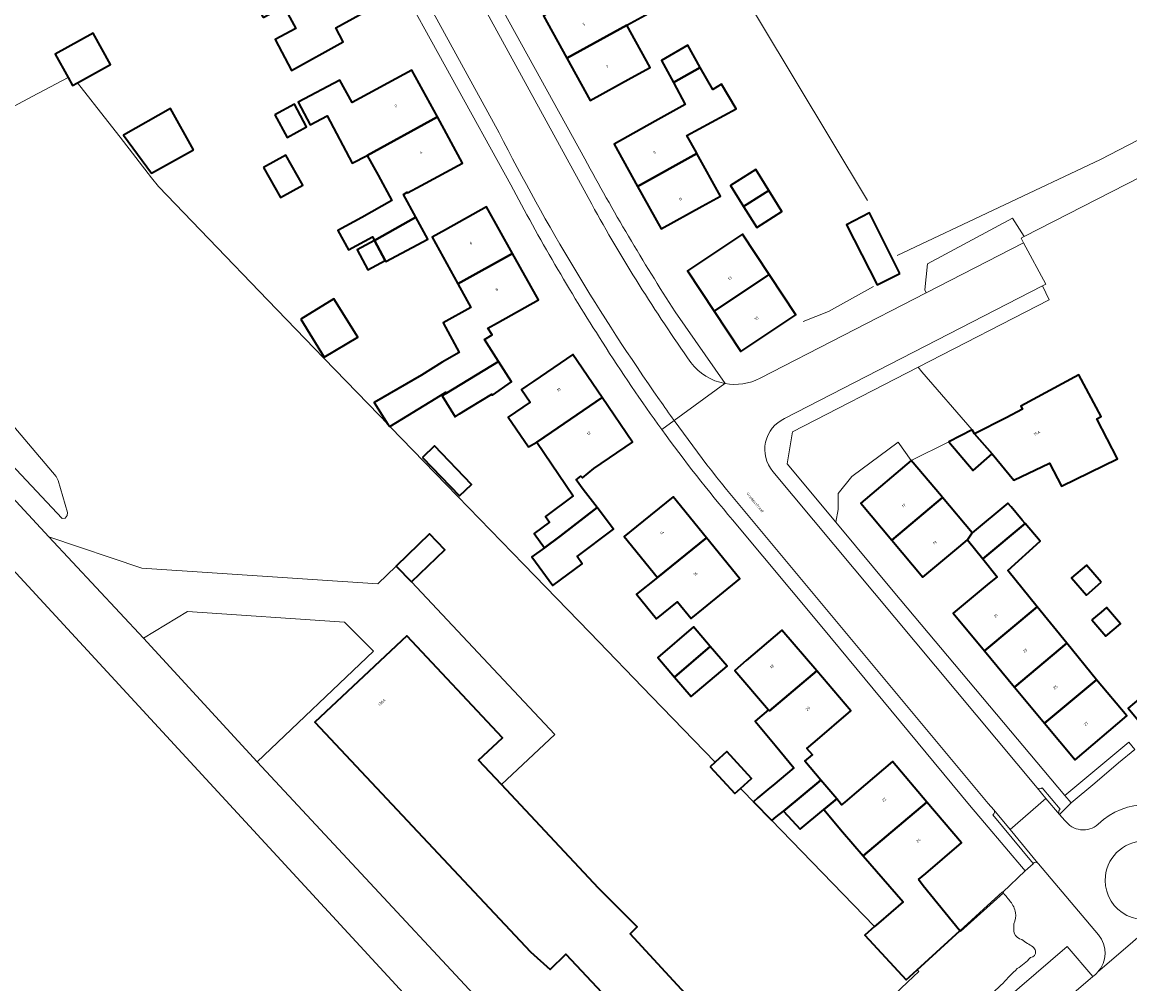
# Model space of a CAD drawing. Header units: metres. Extents: x 197700 to 204338, y 317132 to 325229.
# Tile 343 of 656: x 199454 to 199596, y 320078 to 320201. Entities that reach past the tile are written whole.
import ezdxf
from ezdxf.enums import TextEntityAlignment as Align

# ---------------------------------------------------------------- set-up
doc = ezdxf.new("R2010")
doc.units = ezdxf.units.M
for name, color, linetype, lineweight in [('B-WE-GR-BEPLANTING_CULTUUR_BOSPLANTSOEN-GV', 90, 'Continuous', 18), ('B-WE-GR-BEPLANTING_CULTUUR_HEESTERS-GV', 90, 'Continuous', 18), ('B-WE-IE-TERREINAFSCHEIDING_KUNSTMATIG_HEKWERK-G', 20, 'IE-TERREINAFSCHEIDING-KUNSTMATIG', 18), ('B-WE-IE-TERREINAFSCHEIDING_KUNSTMATIG_MUUR-G', 90, 'IE-TERREINAFSCHEIDING-KUNSTMATIG-DICHT', 18), ('B-WE-IE-TERREINAFSCHEIDING_KUNSTMATIG_MUUR-GV', 90, 'Continuous', 18), ('B-WE-OG-BEBOUWING-GV', 7, 'Continuous', 35), ('B-WE-OG-BEBOUWING-T18', 10, 'Continuous', 18), ('B-WE-OG-TERREIN_CULTUURSCHEIDING-GV', 7, 'Continuous', 18), ('B-WE-OG-TERREIN_ERF-GV', 7, 'Continuous', 18), ('B-WE-OG-TOPOGRAFIE-T18', 10, 'Continuous', 18), ('B-WE-VH-VERHARDING_ASFALT-GV', 252, 'Continuous', 18), ('B-WE-VH-VERHARDING_BETONSTRAATSTEEN-GV', 252, 'Continuous', 18), ('B-WE-VH-VERHARDING_TEGEL-GV', 252, 'Continuous', 18)]:
    doc.layers.add(name, color=color, linetype=linetype, lineweight=lineweight)
doc.styles.add('NLCS-ISO-M200-T18', font='NLCS-ISO.ttf', dxfattribs={"height": 0.36})
doc.linetypes.add('IE-TERREINAFSCHEIDING-KUNSTMATIG', pattern='A,4,[82,NLCS.SHX,S=0.75,R=90,X=0,Y=0],4,-2', length=10)
doc.linetypes.add('IE-TERREINAFSCHEIDING-KUNSTMATIG-DICHT', pattern='A,8,-1,[82,NLCS.SHX,S=0.75,R=90,X=0,Y=0],-1', length=10)

msp = doc.modelspace()

# ---------------------------------------------------------------- linework, layer by layer
at = {"layer": 'B-WE-GR-BEPLANTING_CULTUUR_BOSPLANTSOEN-GV'}
for points in [[(199579.805, 320089.711), (199574.338, 320084.778), (199574.232, 320084.895), (199568.79, 320079.898), (199569, 320079.687)], [(199569, 320079.687), (199567.537, 320078.302), (199551.711, 320063.237), (199522.815, 320036.204), (199511.425, 320048.386), (199508.912, 320051.101), (199508.894, 320051.093), (199503.07, 320048.37), (199500, 320045.522), (199467.16, 320015.06), (199461.243, 320009.839), (199472.301, 320000.058), (199476.197, 319997.345), (199481.527, 319994.733)]]:
    msp.add_lwpolyline(points, dxfattribs=at)
for points in [[(199580.702, 320088.594, 0.0077435), (199579.805, 320089.711)], [(199581.37, 320087.19, 0.1237144), (199580.702, 320088.594)], [(199581.154, 320085.789, 0.1427729), (199581.37, 320087.19)], [(199581.165, 320084.591, -0.0375594), (199581.154, 320085.789)], [(199582.181, 320083.758, -0.2331172), (199581.165, 320084.591)], [(199583.587, 320082.84, -0.0310573), (199582.181, 320083.758)], [(199583.921, 320082.3, 0.0594311), (199583.587, 320082.84)], [(199581.583, 320080.052, 0.0726854), (199583.264, 320081.455)], [(199583.264, 320081.455, 0.4128155), (199583.921, 320082.3)], [(199579.766, 320078.199, -0.0272507), (199581.583, 320080.052)], [(199577.158, 320075.841, 0.0173347), (199579.766, 320078.199)]]:
    msp.add_lwpolyline(points, format="xyb", dxfattribs=at)
at = {"layer": 'B-WE-GR-BEPLANTING_CULTUUR_HEESTERS-GV'}
for points in [[(199582.391, 320172.733), (199582.078, 320173.321), (199582.472, 320173.523), (199580.973, 320175.867), (199570.126, 320170.023), (199569.777, 320166.714), (199569.933, 320166.334)], [(199568.02, 320144.942), (199572.831, 320147.328), (199575.833, 320148.842), (199569.384, 320156.258), (199568.913, 320156.847), (199552.86, 320148.596), (199552.185, 320144.49), (199558.401, 320137.041), (199558.692, 320138.663), (199558.692, 320140.699), (199560.425, 320142.886), (199566.379, 320147.26)]]:
    msp.add_lwpolyline(points, close=True, dxfattribs=at)
at = {"layer": 'B-WE-IE-TERREINAFSCHEIDING_KUNSTMATIG_HEKWERK-G'}
for points in [[(199562.443, 320178.108), (199539.537, 320216.274)], [(199566.214, 320171.097), (199592.198, 320183.358), (199620.755, 320198.131), (199617.375, 320206.327)], [(199563.218, 320167.163), (199557.481, 320163.938), (199554.228, 320162.661)], [(199511.425, 320048.386), (199522.815, 320036.204), (199551.711, 320063.237), (199567.537, 320078.302), (199569, 320079.687)]]:
    msp.add_lwpolyline(points, dxfattribs=at)
at = {"layer": 'B-WE-IE-TERREINAFSCHEIDING_KUNSTMATIG_MUUR-G'}
for points in [[(199574.232, 320084.895), (199578.75, 320088.99), (199579.674, 320089.834), (199579.718, 320089.792)], [(199574.338, 320084.778), (199579.805, 320089.711)], [(199579.805, 320089.711), (199579.718, 320089.792)], [(199574.338, 320084.778), (199574.232, 320084.895)]]:
    msp.add_lwpolyline(points, dxfattribs=at)
at = {"layer": 'B-WE-IE-TERREINAFSCHEIDING_KUNSTMATIG_MUUR-GV'}
msp.add_lwpolyline([(199574.232, 320084.895), (199574.338, 320084.778), (199579.805, 320089.711), (199579.718, 320089.792), (199579.674, 320089.834), (199578.75, 320088.99)], close=True, dxfattribs=at)
at = {"layer": 'B-WE-OG-BEBOUWING-GV'}
for points in [[(199485.231, 320201.49), (199487.877, 320202.907), (199489.39, 320200.081), (199486.744, 320198.664), (199488.863, 320194.708), (199495.456, 320198.397), (199494.519, 320200.168), (199499.703, 320203.023), (199495.725, 320210.171), (199491.592, 320207.871), (199490.946, 320209.033), (199483.431, 320204.851)], [(199526.325, 320204.602), (199521.062, 320201.72), (199524.029, 320196.301), (199531.707, 320200.505), (199534.99, 320202.3), (199532.036, 320207.703), (199530.372, 320206.75), (199528.743, 320205.926)], [(199531.707, 320200.505), (199524.029, 320196.301), (199526.996, 320190.883), (199532.263, 320193.767), (199534.67, 320195.085)], [(199460.298, 320193.832), (199460.876, 320192.794), (199461.493, 320193.138), (199465.719, 320195.493), (199463.487, 320199.498), (199458.644, 320196.799)], [(199541.08, 320195.11), (199539.471, 320197.937), (199536.135, 320196.007), (199537.646, 320193.193)], [(199507.486, 320188.805), (199504.243, 320194.782), (199496.614, 320190.645), (199495.036, 320193.479), (199489.687, 320190.671), (199491.242, 320187.77), (199493.391, 320188.923), (199496.601, 320182.868), (199498.501, 320183.871)], [(199533.069, 320179.91), (199540.649, 320184.113), (199540.58, 320184.238), (199539.375, 320186.415), (199545.656, 320189.807), (199543.797, 320192.989), (199542.689, 320192.283), (199541.08, 320195.11), (199537.646, 320193.193), (199539.156, 320190.379), (199535.308, 320188.245), (199530.061, 320185.335)], [(199486.719, 320189.08), (199488.274, 320186.179), (199490.768, 320187.516), (199489.213, 320190.417)], [(199476.331, 320184.593), (199473.379, 320189.865), (199467.386, 320186.451), (199470.97, 320181.602)], [(199499.905, 320181.369), (199501.687, 320178.118), (199497.832, 320175.957), (199494.786, 320174.305), (199496.131, 320171.83), (199499.177, 320173.482), (199499.435, 320173.007), (199504.751, 320175.989), (199503.166, 320178.875), (199503.646, 320179.189), (199503.69, 320179.115), (199505.41, 320180.048), (199510.684, 320182.909), (199507.486, 320188.805), (199498.501, 320183.871)], [(199485.289, 320182.343), (199487.443, 320178.495), (199490.277, 320180.081), (199488.123, 320183.929)], [(199533.069, 320179.91), (199536.077, 320174.485), (199541.324, 320177.395), (199543.657, 320178.689), (199540.649, 320184.113)], [(199546.619, 320177.373), (199549.844, 320179.385), (199548.184, 320182.071), (199544.956, 320180.037)], [(199546.619, 320177.373), (199548.291, 320174.692), (199551.505, 320176.699), (199549.844, 320179.385)], [(199510.12, 320167.48), (199517.078, 320171.37), (199513.771, 320177.305), (199508.507, 320174.372), (199506.82, 320173.432)], [(199566.586, 320168.817), (199562.701, 320176.545), (199559.742, 320175.032), (199563.692, 320167.374)], [(199504.751, 320175.989), (199499.435, 320173.007), (199500.811, 320170.475), (199500.897, 320170.316), (199506.282, 320173.202)], [(199542.848, 320163.993), (199549.88, 320168.666), (199546.455, 320173.811), (199544.423, 320172.46), (199539.427, 320169.138)], [(199499.435, 320173.007), (199497.224, 320171.808), (199498.599, 320169.273), (199500.811, 320170.475)], [(199501.139, 320149.567), (199501.413, 320149.283), (199507.316, 320152.887), (199508.555, 320153.669), (199508.646, 320153.524), (199515.305, 320157.551), (199513.514, 320160.377), (199514.481, 320160.954), (199513.95, 320161.83), (199515.152, 320162.5), (199520.393, 320165.421), (199517.078, 320171.37), (199510.12, 320167.48), (199511.782, 320164.481), (199508.229, 320162.494), (199510.255, 320158.71), (199508.084, 320157.466), (199505.468, 320155.816), (199499.424, 320152.343)], [(199549.967, 320168.535), (199549.88, 320168.666), (199542.848, 320163.993), (199546.26, 320158.86), (199553.291, 320163.541)], [(199490.049, 320162.969), (199493.008, 320158.12), (199497.308, 320160.669), (199494.253, 320165.572)], [(199519.826, 320155.06), (199518.923, 320154.442), (199518.247, 320153.981), (199519.346, 320152.372), (199516.516, 320150.44), (199519.145, 320146.661), (199520.183, 320147.276), (199522.048, 320148.529), (199528.535, 320152.958), (199524.774, 320158.449)], [(199515.305, 320157.551), (199508.646, 320153.524), (199508.092, 320153.176), (199509.764, 320150.512), (199510.324, 320150.863), (199511.642, 320151.684), (199514.459, 320153.396), (199514.541, 320153.278), (199516.95, 320154.954)], [(199578.359, 320145.798), (199581.16, 320142.418), (199585.693, 320144.592), (199587.239, 320141.64), (199594.404, 320145.135), (199591.731, 320150.253), (199592.307, 320150.564), (199589.466, 320155.849), (199582.029, 320151.85), (199582.228, 320151.479), (199580.169, 320150.372), (199576.097, 320148.319)], [(199527.474, 320143.888), (199532.425, 320147.278), (199528.535, 320152.958), (199522.048, 320148.529), (199520.183, 320147.276), (199524.836, 320140.419), (199521.283, 320137.778), (199521.811, 320137.067), (199519.847, 320135.608), (199521.175, 320133.795), (199523.161, 320135.25), (199527.894, 320138.905), (199526.13, 320141.24), (199525.213, 320142.45), (199525.809, 320142.905), (199526.026, 320142.726)], [(199575.833, 320148.842), (199572.831, 320147.328), (199575.945, 320143.66), (199578.359, 320145.798), (199576.097, 320148.319)], [(199505.566, 320145.307), (199510.319, 320140.4), (199511.855, 320141.88), (199507.114, 320146.799)], [(199565.548, 320134.756), (199572.03, 320140.197), (199571.893, 320140.359), (199568.02, 320144.942), (199561.572, 320139.493)], [(199535.625, 320130), (199541.873, 320135.055), (199537.594, 320140.298), (199532.928, 320136.489), (199531.365, 320135.213)], [(199572.03, 320140.197), (199565.548, 320134.756), (199569.524, 320130.019), (199574.122, 320133.879), (199575.222, 320134.802), (199575.834, 320135.696)], [(199575.222, 320134.802), (199577.161, 320132.384), (199582.596, 320136.863), (199582.203, 320137.327), (199580.789, 320139.001), (199580.367, 320139.497), (199575.834, 320135.696)], [(199527.894, 320138.905), (199523.161, 320135.25), (199521.175, 320133.795), (199519.563, 320132.615), (199522.248, 320128.979), (199525.988, 320131.729), (199525.347, 320132.663), (199529.969, 320136.157)], [(199577.383, 320120.609), (199584.118, 320126.244), (199580.363, 320130.874), (199584.501, 320134.612), (199582.596, 320136.863), (199577.161, 320132.384), (199578.998, 320130.093), (199577.99, 320129.254), (199573.38, 320125.414)], [(199504.19, 320129.422), (199508.438, 320133.526), (199506.484, 320135.548), (199502.236, 320131.444)], [(199541.873, 320135.055), (199535.625, 320130), (199532.94, 320127.872), (199535.486, 320124.711), (199538.182, 320126.871), (199539.915, 320124.751), (199541.489, 320126.036), (199546.137, 320129.83)], [(199592.304, 320129.383), (199590.425, 320131.562), (199588.53, 320129.928), (199590.41, 320127.749)], [(199584.118, 320126.244), (199577.383, 320120.609), (199581.224, 320115.998), (199587.894, 320121.589)], [(199591.127, 320124.568), (199592.896, 320122.513), (199594.757, 320124.089), (199592.989, 320126.174), (199592.289, 320125.57)], [(199519.4, 320082.19), (199521.915, 320079.946), (199523.894, 320081.877), (199537.699, 320067.216), (199543.203, 320072.504), (199532.128, 320084.497), (199533.032, 320085.379), (199528.08, 320090.34), (199515.685, 320103.543), (199512.75, 320106.67), (199515.79, 320109.53), (199503.58, 320122.54), (199491.82, 320111.5)], [(199542.357, 320121.178), (199540.218, 320123.686), (199535.652, 320119.79), (199537.792, 320117.283)], [(199549.908, 320112.968), (199555.953, 320118.072), (199551.517, 320123.27), (199546.954, 320119.375), (199545.481, 320118.117), (199549.799, 320113.098)], [(199537.792, 320117.283), (199539.932, 320114.776), (199544.496, 320118.67), (199542.357, 320121.178)], [(199581.224, 320115.998), (199585.066, 320111.386), (199591.69, 320116.909), (199587.894, 320121.589)], [(199555.953, 320118.072), (199549.908, 320112.968), (199549.799, 320113.098), (199548.077, 320111.662), (199550.633, 320108.585), (199553.038, 320105.689), (199550.332, 320103.447), (199549.961, 320103.14), (199548.451, 320101.871), (199547.879, 320101.347), (199550.216, 320098.946), (199550.789, 320099.438), (199551.709, 320100.161), (199556.472, 320104.13), (199554.453, 320106.529), (199555.4, 320107.349), (199554.688, 320108.137), (199555.762, 320109.053), (199560.326, 320112.948)], [(199585.066, 320111.386), (199588.963, 320106.707), (199595.583, 320112.31), (199591.69, 320116.909)], [(199600.602, 320117.377), (199595.731, 320113.32), (199597.819, 320110.801), (199602.7, 320114.845)], [(199542.359, 320105.83), (199545.501, 320102.389), (199546.224, 320103.049), (199547.633, 320104.336), (199544.491, 320107.777), (199542.975, 320106.393)], [(199561.058, 320102.591), (199559.552, 320101.314), (199559.108, 320100.961), (199558.51, 320101.708), (199558.51, 320101.709), (199556.857, 320100.346), (199559.262, 320097.526), (199561.908, 320094.47), (199570.041, 320101.319), (199565.658, 320106.49)], [(199551.709, 320100.161), (199553.837, 320097.856), (199556.857, 320100.346), (199558.51, 320101.709), (199556.472, 320104.13)], [(199568.956, 320091.419), (199569.893, 320092.213), (199574.47, 320096.092), (199570.041, 320101.319), (199561.908, 320094.47), (199567.004, 320088.583), (199563.838, 320085.856), (199563.351, 320085.43), (199562.082, 320084.32), (199567.391, 320078.613), (199568.79, 320079.898), (199574.232, 320084.895), (199569.565, 320090.615)]]:
    msp.add_lwpolyline(points, close=True, dxfattribs=at)
at = {"layer": 'B-WE-OG-TERREIN_CULTUURSCHEIDING-GV'}
for points in [[(199596.58, 320108.032), (199594.502, 320106.308), (199591.485, 320103.728), (199588.465, 320101.21), (199586.984, 320099.736), (199587.662, 320098.971)], [(199583.616, 320093.469), (199583.598, 320093.444), (199582.568, 320092.536), (199579.718, 320089.792), (199579.805, 320089.711)], [(199591.941, 320084.352), (199584.294, 320093.437), (199584.22, 320093.525)], [(199559.092, 320053.262), (199560.668, 320053.154), (199561.397, 320053.42), (199564.746, 320056.309), (199561.459, 320060.091), (199587.966, 320082.877), (199591.236, 320079.064)]]:
    msp.add_lwpolyline(points, dxfattribs=at)
for points in [[(199591.915, 320098.48, -0.4110711), (199604.346, 320098.378)], [(199587.662, 320098.971, 0.4427895), (199591.915, 320098.48)], [(199584.22, 320093.525, 0.4370137), (199583.616, 320093.469)], [(199579.805, 320089.711, -0.0077435), (199580.702, 320088.594)], [(199580.702, 320088.594, -0.1237144), (199581.37, 320087.19)], [(199581.37, 320087.19, -0.1427729), (199581.154, 320085.789)], [(199581.154, 320085.789, 0.0375594), (199581.165, 320084.591)], [(199581.165, 320084.591, 0.2331172), (199582.181, 320083.758)], [(199591.849, 320079.592, 0.3806601), (199591.941, 320084.352)], [(199582.181, 320083.758, 0.0310573), (199583.587, 320082.84)], [(199583.587, 320082.84, -0.0594311), (199583.921, 320082.3)], [(199583.264, 320081.455, -0.0726854), (199581.583, 320080.052)], [(199583.921, 320082.3, -0.4128155), (199583.264, 320081.455)], [(199581.583, 320080.052, 0.0272507), (199579.766, 320078.199)], [(199591.236, 320079.064, 0.0568481), (199591.849, 320079.592)], [(199579.766, 320078.199, -0.0173347), (199577.158, 320075.841)]]:
    msp.add_lwpolyline(points, format="xyb", dxfattribs=at)
at = {"layer": 'B-WE-OG-TERREIN_ERF-GV'}
for points in [[(199516.869, 320180.138), (199501.639, 320207.729), (199499.916, 320210.652), (199497.257, 320215.406), (199497.657, 320215.656), (199478.801, 320249.877), (199476.087, 320255.122), (199475.336, 320255.374), (199473.311, 320256.27), (199446.053, 320241.292)], [(199506.982, 320218.459), (199526.339, 320183.431)], [(199446.485, 320186.449), (199455.72, 320191.39), (199460.298, 320193.832), (199458.644, 320196.799), (199463.487, 320199.498), (199465.719, 320195.493), (199461.493, 320193.138), (199465.4, 320188.2), (199466.952, 320186.204), (199470.978, 320181.029), (199471.854, 320179.907), (199478.28, 320173.231), (199485.844, 320165.383), (199492.993, 320157.98), (199493.04, 320157.931), (199500, 320150.743), (199501.139, 320149.567), (199499.424, 320152.343), (199505.468, 320155.816), (199508.084, 320157.466), (199510.255, 320158.71), (199508.229, 320162.494), (199511.782, 320164.481), (199510.12, 320167.48), (199506.82, 320173.432), (199508.507, 320174.372), (199513.771, 320177.305), (199517.078, 320171.37), (199520.393, 320165.421), (199515.152, 320162.5), (199513.95, 320161.83), (199514.481, 320160.954), (199513.514, 320160.377), (199515.305, 320157.551), (199516.95, 320154.954), (199514.541, 320153.278), (199514.459, 320153.396), (199511.642, 320151.684), (199510.324, 320150.863), (199509.764, 320150.512), (199508.092, 320153.176), (199508.646, 320153.524), (199508.555, 320153.669), (199507.316, 320152.887), (199501.413, 320149.283)], [(199551.711, 320063.237), (199567.537, 320078.302), (199569, 320079.687), (199568.79, 320079.898), (199567.391, 320078.613), (199562.082, 320084.32), (199563.351, 320085.43), (199557.985, 320090.962), (199550.129, 320099.029), (199546.224, 320103.049), (199545.501, 320102.389), (199542.359, 320105.83), (199542.975, 320106.393), (199534.846, 320114.798), (199526.967, 320122.952), (199518.484, 320131.687), (199510.044, 320140.375), (199501.495, 320149.199), (199501.413, 320149.283), (199501.139, 320149.567), (199500, 320150.743), (199493.04, 320157.931), (199492.993, 320157.98), (199485.844, 320165.383), (199478.28, 320173.231), (199471.854, 320179.907), (199470.978, 320181.029), (199466.952, 320186.204), (199465.4, 320188.2), (199461.493, 320193.138), (199460.876, 320192.794), (199460.298, 320193.832), (199455.72, 320191.39), (199446.485, 320186.449)], [(199548.709, 320155.433), (199569.933, 320166.334), (199569.777, 320166.714), (199570.126, 320170.023), (199580.973, 320175.867), (199582.472, 320173.523), (199604.859, 320184.986)], [(199604.859, 320184.986), (199582.472, 320173.523), (199582.078, 320173.321), (199582.391, 320172.733), (199585.215, 320167.423), (199584.8, 320167.21), (199585.654, 320165.452), (199568.913, 320156.847), (199569.384, 320156.258), (199575.833, 320148.842), (199576.097, 320148.319), (199580.169, 320150.372), (199582.228, 320151.479), (199582.029, 320151.85), (199589.466, 320155.849), (199592.307, 320150.564), (199591.731, 320150.253), (199594.404, 320145.135), (199587.239, 320141.64), (199585.693, 320144.592), (199581.16, 320142.418), (199578.359, 320145.798), (199575.945, 320143.66), (199572.831, 320147.328), (199568.02, 320144.942), (199566.379, 320147.26), (199560.425, 320142.886), (199558.692, 320140.699), (199558.692, 320138.663), (199558.401, 320137.041), (199565.725, 320128.263), (199587.656, 320102.172), (199595.821, 320108.984), (199596.58, 320108.032)], [(199423.775, 320171.941), (199419.284, 320167.722), (199503.673, 320076.343), (199506.169, 320071.942), (199505.719, 320067.027), (199502.984, 320063.164), (199500.108, 320060.458), (199504.171, 320056.139), (199509.06, 320060.695), (199518.396, 320060.271), (199530.047, 320048.144), (199550.009, 320067.322), (199544.153, 320073.417), (199543.203, 320072.504), (199537.699, 320067.216), (199532.49, 320062.311)], [(199525.405, 320062.542), (199484.447, 320106.471), (199469.918, 320122.226), (199457.843, 320135.18), (199423.775, 320171.941)], [(199423.775, 320171.941), (199457.843, 320135.18), (199469.706, 320131.186), (199499.884, 320129.171), (199502.236, 320131.444), (199506.484, 320135.548), (199508.438, 320133.526), (199504.19, 320129.422), (199522.488, 320109.93), (199515.685, 320103.543), (199528.08, 320090.34), (199533.032, 320085.379), (199532.128, 320084.497), (199543.203, 320072.504)], [(199503.673, 320076.343), (199419.284, 320167.722), (199305.455, 320061.861)], [(199537.87, 320163.92), (199544.237, 320154.755)], [(199450.265, 320152.893), (199458.783, 320142.889), (199459.035, 320142.39), (199460.24, 320138.286), (199460.191, 320137.886), (199459.941, 320137.584), (199459.541, 320137.534), (199435.994, 320162.541)], [(199501.413, 320149.283), (199501.495, 320149.199), (199510.044, 320140.375), (199518.484, 320131.687), (199526.967, 320122.952), (199534.846, 320114.798), (199542.975, 320106.393), (199544.491, 320107.777), (199547.633, 320104.336), (199546.224, 320103.049), (199550.129, 320099.029), (199557.985, 320090.962), (199563.351, 320085.43), (199563.838, 320085.856), (199567.004, 320088.583), (199561.908, 320094.47), (199559.262, 320097.526), (199556.857, 320100.346), (199553.837, 320097.856), (199551.709, 320100.161), (199550.789, 320099.438), (199550.216, 320098.946), (199547.879, 320101.347), (199548.451, 320101.871), (199549.961, 320103.14), (199550.332, 320103.447), (199553.038, 320105.689), (199550.633, 320108.585), (199548.077, 320111.662), (199549.799, 320113.098), (199545.481, 320118.117), (199546.954, 320119.375), (199551.517, 320123.27), (199555.953, 320118.072), (199560.326, 320112.948), (199555.762, 320109.053), (199554.688, 320108.137), (199555.4, 320107.349), (199554.453, 320106.529), (199556.472, 320104.13), (199558.51, 320101.709), (199558.51, 320101.708), (199559.108, 320100.961), (199559.552, 320101.314), (199561.058, 320102.591), (199565.658, 320106.49), (199570.041, 320101.319), (199574.47, 320096.092), (199569.893, 320092.213), (199568.956, 320091.419), (199569.565, 320090.615), (199574.232, 320084.895), (199578.75, 320088.99), (199579.674, 320089.834), (199579.718, 320089.792), (199582.568, 320092.536), (199577.394, 320098.683), (199575.476, 320100.915), (199556.593, 320123.674), (199545.2, 320137.337)], [(199502.236, 320131.444), (199499.884, 320129.171), (199469.706, 320131.186), (199457.843, 320135.18), (199469.918, 320122.226), (199475.566, 320125.635), (199495.629, 320124.301), (199499.336, 320120.601), (199484.447, 320106.471), (199525.405, 320062.542)], [(199532.49, 320062.311), (199537.699, 320067.216), (199523.894, 320081.877), (199521.915, 320079.946), (199519.4, 320082.19), (199491.82, 320111.5), (199503.58, 320122.54), (199515.79, 320109.53), (199512.75, 320106.67), (199515.685, 320103.543), (199522.488, 320109.93), (199504.19, 320129.422), (199502.236, 320131.444)]]:
    msp.add_lwpolyline(points, dxfattribs=at)
for points in [[(199524.029, 320196.301), (199521.062, 320201.72), (199526.325, 320204.602), (199528.743, 320205.926), (199530.372, 320206.75), (199528.766, 320209.555), (199527.159, 320212.36), (199530.487, 320214.266), (199532.763, 320215.57), (199534.37, 320212.765), (199532.094, 320211.461), (199533.7, 320208.656), (199532.036, 320207.703), (199534.99, 320202.3), (199531.707, 320200.505), (199534.67, 320195.085), (199532.263, 320193.767), (199526.996, 320190.883)], [(199487.877, 320202.907), (199485.231, 320201.49), (199483.431, 320204.851), (199490.946, 320209.033), (199491.592, 320207.871), (199495.725, 320210.171), (199499.703, 320203.023), (199494.519, 320200.168), (199495.456, 320198.397), (199488.863, 320194.708), (199486.744, 320198.664), (199489.39, 320200.081)], [(199535.308, 320188.245), (199539.156, 320190.379), (199537.646, 320193.193), (199536.135, 320196.007), (199539.471, 320197.937), (199541.08, 320195.11), (199542.689, 320192.283), (199543.797, 320192.989), (199545.656, 320189.807), (199539.375, 320186.415), (199540.58, 320184.238), (199540.649, 320184.113), (199543.657, 320178.689), (199541.324, 320177.395), (199536.077, 320174.485), (199533.069, 320179.91), (199530.061, 320185.335)], [(199496.614, 320190.645), (199504.243, 320194.782), (199507.486, 320188.805), (199510.684, 320182.909), (199505.41, 320180.048), (199503.69, 320179.115), (199503.646, 320179.189), (199503.166, 320178.875), (199504.751, 320175.989), (199506.282, 320173.202), (199500.897, 320170.316), (199500.811, 320170.475), (199498.599, 320169.273), (199497.224, 320171.808), (199499.435, 320173.007), (199499.177, 320173.482), (199496.131, 320171.83), (199494.786, 320174.305), (199497.832, 320175.957), (199501.687, 320178.118), (199499.905, 320181.369), (199498.501, 320183.871), (199496.601, 320182.868), (199493.391, 320188.923), (199491.242, 320187.77), (199489.687, 320190.671), (199495.036, 320193.479)], [(199486.719, 320189.08), (199489.213, 320190.417), (199490.768, 320187.516), (199488.274, 320186.179)], [(199473.379, 320189.865), (199476.331, 320184.593), (199470.97, 320181.602), (199467.386, 320186.451)], [(199490.277, 320180.081), (199487.443, 320178.495), (199485.289, 320182.343), (199488.123, 320183.929)], [(199549.844, 320179.385), (199551.505, 320176.699), (199548.291, 320174.692), (199546.619, 320177.373), (199544.956, 320180.037), (199548.184, 320182.071)], [(199566.586, 320168.817), (199563.692, 320167.374), (199559.742, 320175.032), (199562.701, 320176.545)], [(199459.941, 320137.584), (199460.191, 320137.886), (199460.24, 320138.286), (199459.035, 320142.39), (199458.783, 320142.889), (199450.265, 320152.893), (199439.793, 320164.997), (199429.523, 320175.5), (199428.321, 320176.15), (199423.775, 320171.941), (199427.678, 320170.743), (199428.83, 320170.193), (199429.331, 320169.743), (199435.994, 320162.541), (199459.541, 320137.534)], [(199549.88, 320168.666), (199549.967, 320168.535), (199553.291, 320163.541), (199546.26, 320158.86), (199542.848, 320163.993), (199539.427, 320169.138), (199544.423, 320172.46), (199546.455, 320173.811)], [(199490.049, 320162.969), (199494.253, 320165.572), (199497.308, 320160.669), (199493.008, 320158.12)], [(199528.535, 320152.958), (199532.425, 320147.278), (199527.474, 320143.888), (199526.026, 320142.726), (199525.809, 320142.905), (199525.213, 320142.45), (199526.13, 320141.24), (199527.894, 320138.905), (199529.969, 320136.157), (199525.347, 320132.663), (199525.988, 320131.729), (199522.248, 320128.979), (199519.563, 320132.615), (199521.175, 320133.795), (199519.847, 320135.608), (199521.811, 320137.067), (199521.283, 320137.778), (199524.836, 320140.419), (199520.183, 320147.276), (199519.145, 320146.661), (199516.516, 320150.44), (199519.346, 320152.372), (199518.247, 320153.981), (199518.923, 320154.442), (199519.826, 320155.06), (199524.774, 320158.449)], [(199505.566, 320145.307), (199507.114, 320146.799), (199511.855, 320141.88), (199510.319, 320140.4)], [(199568.02, 320144.942), (199571.893, 320140.359), (199572.03, 320140.197), (199575.834, 320135.696), (199580.367, 320139.497), (199580.789, 320139.001), (199582.203, 320137.327), (199582.596, 320136.863), (199584.501, 320134.612), (199580.363, 320130.874), (199584.118, 320126.244), (199587.894, 320121.589), (199591.69, 320116.909), (199595.583, 320112.31), (199588.963, 320106.707), (199585.066, 320111.386), (199581.224, 320115.998), (199577.383, 320120.609), (199573.38, 320125.414), (199577.99, 320129.254), (199578.998, 320130.093), (199577.161, 320132.384), (199575.222, 320134.802), (199574.122, 320133.879), (199569.524, 320130.019), (199565.548, 320134.756), (199561.572, 320139.493)], [(199532.928, 320136.489), (199537.594, 320140.298), (199541.873, 320135.055), (199546.137, 320129.83), (199541.489, 320126.036), (199539.915, 320124.751), (199538.182, 320126.871), (199535.486, 320124.711), (199532.94, 320127.872), (199535.625, 320130), (199531.365, 320135.213)], [(199590.425, 320131.562), (199592.304, 320129.383), (199590.41, 320127.749), (199588.53, 320129.928)], [(199469.918, 320122.226), (199484.447, 320106.471), (199499.336, 320120.601), (199495.629, 320124.301), (199475.566, 320125.635)], [(199592.896, 320122.513), (199591.127, 320124.568), (199592.289, 320125.57), (199592.989, 320126.174), (199594.757, 320124.089)], [(199537.792, 320117.283), (199535.652, 320119.79), (199540.218, 320123.686), (199542.357, 320121.178), (199544.496, 320118.67), (199539.932, 320114.776)], [(199595.731, 320113.32), (199600.602, 320117.377), (199602.7, 320114.845), (199597.819, 320110.801)]]:
    msp.add_lwpolyline(points, close=True, dxfattribs=at)
for points in [[(199526.339, 320183.431, 0.020159), (199537.87, 320163.92)], [(199528.583, 320160.025, -0.0220841), (199516.869, 320180.138)], [(199536.165, 320148.877, -0.0160503), (199528.583, 320160.025)], [(199544.237, 320154.755, 0.1663421), (199548.709, 320155.433)], [(199545.2, 320137.337, -0.0174676), (199536.165, 320148.877)]]:
    msp.add_lwpolyline(points, format="xyb", dxfattribs=at)
at = {"layer": 'B-WE-VH-VERHARDING_ASFALT-GV'}
for points in [[(199527.211, 320177.638), (199482.557, 320259.164), (199477.357, 320256.081), (199515.377, 320186.75)], [(199551.838, 320150.275), (199584.8, 320167.21), (199585.215, 320167.423), (199582.391, 320172.733), (199569.933, 320166.334), (199548.709, 320155.433)], [(199537.739, 320150.023), (199544.199, 320154.762)], [(199544.237, 320154.755), (199544.199, 320154.762), (199537.739, 320150.023)], [(199547.633, 320137.389), (199577.882, 320101.13), (199578.574, 320100.332), (199580.689, 320097.812), (199585.25, 320101.766), (199584.112, 320103.132), (199550.332, 320143.53)]]:
    msp.add_lwpolyline(points, dxfattribs=at)
for points in [[(199515.377, 320186.75, 0.034979), (199535.872, 320152.682)], [(199539.881, 320157.443, -0.0278378), (199527.211, 320177.638)], [(199544.199, 320154.762, -0.1882004), (199539.881, 320157.443)], [(199548.709, 320155.433, -0.1663421), (199544.237, 320154.755)], [(199535.872, 320152.682, 0.0043627), (199537.739, 320150.023)], [(199537.739, 320150.023, 0.0216867), (199547.633, 320137.389)], [(199550.332, 320143.53, -0.4927726), (199551.838, 320150.275)]]:
    msp.add_lwpolyline(points, format="xyb", dxfattribs=at)
at = {"layer": 'B-WE-VH-VERHARDING_BETONSTRAATSTEEN-GV'}
for points in [[(199584.768, 320103.146, -0.3811897), (199584.112, 320103.132)], [(199578.574, 320100.332, -0.4075571), (199578.467, 320099.673)], [(199586.9, 320099.904, -0.3080845), (199587.077, 320100.426)], [(199586.984, 320099.736, -0.0952381), (199586.9, 320099.904)], [(199604.346, 320098.378, 0.4110711), (199591.915, 320098.48)], [(199591.915, 320098.48, -0.4427895), (199587.662, 320098.971)], [(199602.818, 320091.322, 1), (199592.81, 320091.322)], [(199592.81, 320091.322, -1), (199602.818, 320091.322)], [(199583.616, 320093.469, -0.4370137), (199584.22, 320093.525)], [(199592.81, 320091.322, 0.6206758), (199600.847, 320087.342)], [(199600.847, 320087.342, -0.6206758), (199592.81, 320091.322)], [(199591.941, 320084.352, -0.3806601), (199591.849, 320079.592)], [(199591.849, 320079.592, -0.0568481), (199591.236, 320079.064)]]:
    msp.add_lwpolyline(points, format="xyb", dxfattribs=at)
for points in [[(199584.112, 320103.132), (199585.25, 320101.766)], [(199587.077, 320100.426), (199584.768, 320103.146)], [(199587.662, 320098.971), (199586.984, 320099.736), (199585.25, 320101.766), (199580.689, 320097.812), (199584.22, 320093.525), (199584.294, 320093.437), (199591.941, 320084.352)], [(199585.25, 320101.766), (199586.984, 320099.736)], [(199584.22, 320093.525), (199580.689, 320097.812), (199578.574, 320100.332)], [(199578.467, 320099.673), (199583.408, 320093.731), (199583.616, 320093.469)], [(199600.847, 320087.342), (199591.849, 320079.592)], [(199591.849, 320079.592), (199600.847, 320087.342)], [(199591.236, 320079.064), (199564.746, 320056.309), (199561.397, 320053.42), (199560.668, 320053.154), (199559.092, 320053.262)]]:
    msp.add_lwpolyline(points, dxfattribs=at)
msp.add_lwpolyline([(199591.236, 320079.064), (199587.966, 320082.877), (199561.459, 320060.091), (199564.746, 320056.309)], close=True, dxfattribs=at)
at = {"layer": 'B-WE-VH-VERHARDING_TEGEL-GV'}
for points in [[(199484.193, 320259.569), (199482.557, 320259.164), (199527.211, 320177.638)], [(199526.339, 320183.431), (199506.982, 320218.459), (199506.646, 320219.066), (199506.784, 320219.125), (199506.666, 320219.331), (199505.745, 320220.934), (199503.999, 320223.976), (199503.693, 320223.841), (199503.434, 320224.304), (199499.939, 320230.675), (199495.626, 320238.33), (199489.407, 320249.837), (199484.193, 320259.569)], [(199515.377, 320186.75), (199477.357, 320256.081), (199476.087, 320255.122), (199478.801, 320249.877), (199497.657, 320215.656), (199497.257, 320215.406), (199499.916, 320210.652), (199501.639, 320207.729), (199516.869, 320180.138)], [(199586.984, 320099.736), (199588.465, 320101.21), (199587.656, 320102.172), (199565.725, 320128.263), (199558.401, 320137.041), (199552.185, 320144.49), (199552.86, 320148.596), (199568.913, 320156.847), (199585.654, 320165.452), (199584.8, 320167.21), (199551.838, 320150.275)], [(199544.199, 320154.762), (199544.237, 320154.755), (199537.87, 320163.92)], [(199537.739, 320150.023), (199536.165, 320148.877)], [(199536.165, 320148.877), (199537.739, 320150.023)], [(199550.332, 320143.53), (199584.112, 320103.132)], [(199545.2, 320137.337), (199556.593, 320123.674), (199575.476, 320100.915), (199577.394, 320098.683), (199582.568, 320092.536), (199583.598, 320093.444), (199583.616, 320093.469), (199583.408, 320093.731), (199578.467, 320099.673)], [(199578.574, 320100.332), (199577.882, 320101.13), (199547.633, 320137.389)], [(199584.768, 320103.146), (199587.077, 320100.426)]]:
    msp.add_lwpolyline(points, dxfattribs=at)
for points in [[(199535.872, 320152.682, -0.034979), (199515.377, 320186.75)], [(199537.87, 320163.92, -0.020159), (199526.339, 320183.431)], [(199516.869, 320180.138, 0.0220841), (199528.583, 320160.025)], [(199527.211, 320177.638, 0.0278378), (199539.881, 320157.443)], [(199528.583, 320160.025, 0.0160503), (199536.165, 320148.877)], [(199539.881, 320157.443, 0.1882004), (199544.199, 320154.762)], [(199537.739, 320150.023, -0.0043627), (199535.872, 320152.682)], [(199547.633, 320137.389, -0.0216867), (199537.739, 320150.023)], [(199551.838, 320150.275, 0.4927726), (199550.332, 320143.53)], [(199536.165, 320148.877, 0.0174676), (199545.2, 320137.337)], [(199584.112, 320103.132, 0.3811897), (199584.768, 320103.146)], [(199578.467, 320099.673, 0.4075571), (199578.574, 320100.332)], [(199587.077, 320100.426, 0.3080845), (199586.9, 320099.904)], [(199586.9, 320099.904, 0.0952381), (199586.984, 320099.736)]]:
    msp.add_lwpolyline(points, format="xyb", dxfattribs=at)
msp.add_lwpolyline([(199588.465, 320101.21), (199591.485, 320103.728), (199594.502, 320106.308), (199596.58, 320108.032), (199595.821, 320108.984), (199587.656, 320102.172)], close=True, dxfattribs=at)

# ---------------------------------------------------------------- texts
at = {"layer": 'B-WE-OG-BEBOUWING-T18', "style": 'NLCS-ISO-M200-T18'}
for s, rotation, p in [('5', 28.7, (199526.219, 320200.63)), ('7', 28.7, (199529.186, 320195.211)), ('2', 28.4, (199502.174, 320190.208)), ('4', 28.4, (199505.394, 320184.272)), ('9', 29, (199535.23, 320184.261)), ('11', 29, (199538.548, 320178.276)), ('6', 29.1, (199511.765, 320172.687)), ('13', 33.6, (199544.852, 320168.203)), ('8', 29.1, (199515.076, 320166.745)), ('15', 33.6, (199548.268, 320163.064)), ('10', 34.4, (199522.994, 320153.97)), ('12', 34.4, (199526.819, 320148.385)), ('15A', 28.2, (199584.09, 320148.416)), ('17', 40, (199567.071, 320139.163)), ('14', 39.2, (199536.19, 320135.692)), ('19', 40, (199571.047, 320134.426)), ('16', 39.2, (199540.462, 320130.458)), ('21', 39.8, (199578.847, 320125.101)), ('23', 39.7, (199582.558, 320120.646)), ('18', 40.4, (199550.225, 320118.622)), ('25', 39.8, (199586.454, 320115.969)), ('130A', 43.1, (199500.38, 320114.05)), ('20', 40.4, (199554.817, 320113.242)), ('27', 39.7, (199590.349, 320111.293)), ('22', 40.2, (199564.546, 320101.616)), ('24', 40.2, (199568.952, 320096.417))]:
    msp.add_text(s, height=0.36, rotation=rotation, dxfattribs=at).set_placement(p, align=Align.MIDDLE)
at = {"layer": 'B-WE-OG-TOPOGRAFIE-T18', "style": 'NLCS-ISO-M200-T18'}
msp.add_text('Vredesstraat', height=0.36, rotation=310.2, dxfattribs=at).set_placement((199548.091, 320139.567), align=Align.MIDDLE)

doc.saveas('drawing.dxf')
